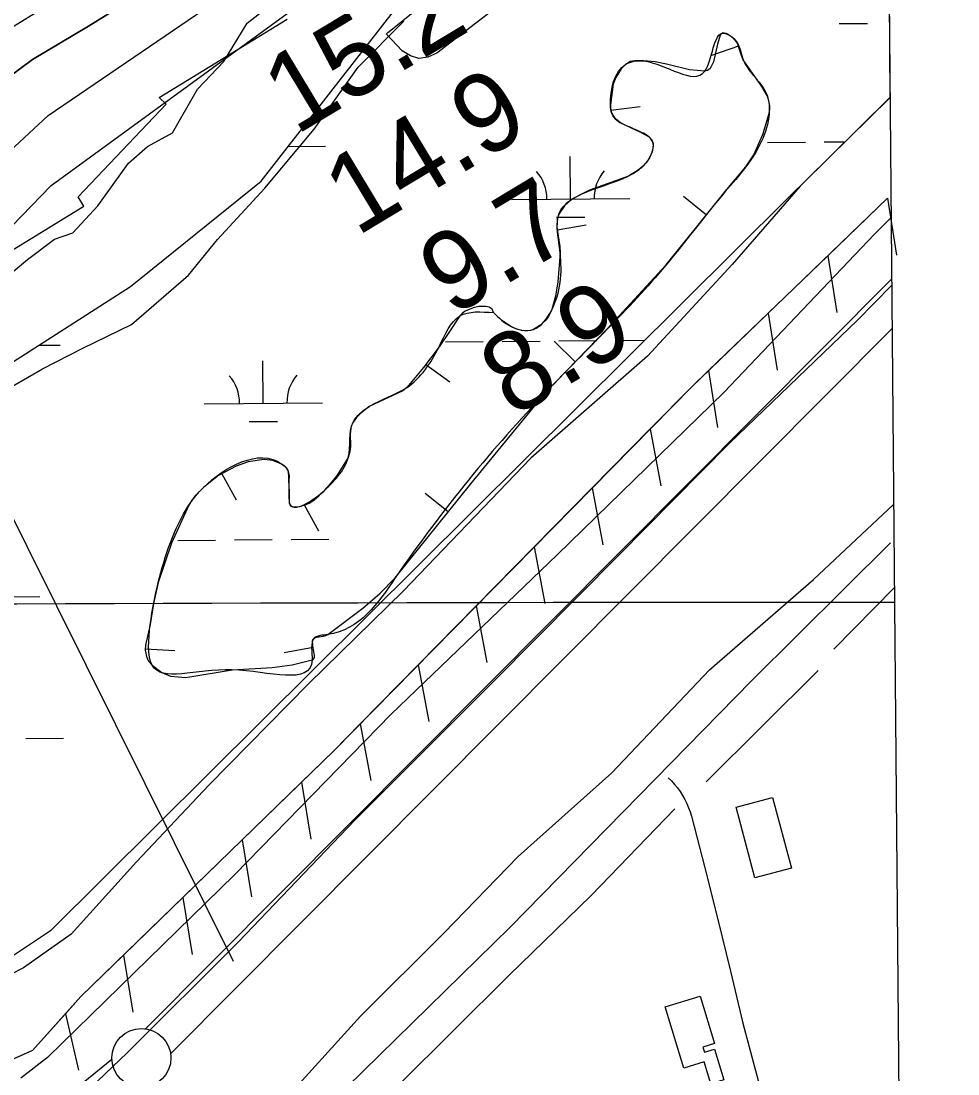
# Model space of a CAD drawing. Extents: x 3567028 to 3605064, y 510945 to 536587.
# Drawn here: x 3602113 to 3602905, y 522278 to 523169 of the extents above; entities that cross this region are included whole.
import ezdxf

# ---------------------------------------------------------------- set-up
doc = ezdxf.new("R2010")
doc.units = 0
for name, color, linetype in [('V-BLDG-OTLN', 7, 'Continuous'), ('V-BORW-LINE', 7, 'Continuous'), ('V-FLOD-BASE', 7, 'Continuous'), ('V-GRID-FRAM', 7, 'Continuous'), ('V-GRID-MAJR', 7, 'Continuous'), ('V-LEVE-TOET', 7, 'Continuous'), ('V-RIVR-EDGE', 7, 'Continuous'), ('V-RIVR-RANG', 7, 'Continuous'), ('V-ROAD-CNTR', 7, 'Continuous'), ('V-RRAP-FSHR', 7, 'Continuous'), ('V-RRAP-RVMT', 7, 'Continuous'), ('V-SITE-VEGE', 7, 'Continuous'), ('V-SURV-LINE', 7, 'Continuous'), ('V-TOPO-DPTH', 7, 'Continuous'), ('V-TOPO-MINR', 7, 'Continuous'), ('V-TOPO-SHOR', 7, 'Continuous'), ('V-TOPO-WATR', 7, 'Continuous'), ('V-WETL-SWMP', 7, 'Continuous')]:
    doc.layers.add(name, color=color, linetype=linetype)

msp = doc.modelspace()

# ---------------------------------------------------------------- linework, layer by layer
at = {"layer": 'V-BLDG-OTLN'}
for points in [[(3602733.512, 522443.396), (3602717.701, 522503.325), (3602748.671, 522511.506), (3602764.484, 522451.568)], [(3602687.254, 522343.284), (3602699.497, 522303.21), (3602689.576, 522300.179), (3602690.914, 522295.805), (3602699.4050000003, 522298.4), (3602707.294, 522272.579), (3602696.419, 522269.257), (3602690.756, 522287.799), (3602673.426, 522282.505), (3602657.6210000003, 522334.229)]]:
    msp.add_lwpolyline(points, close=True, dxfattribs=at)
at = {"layer": 'V-BORW-LINE'}
for p, q in [((3602719.6780000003, 523147.591), (3602696.1210000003, 523139.22000000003)), ((3602611.705, 523093.249), (3602636.511, 523096.362)), ((3602692.648, 523004.532), (3602673.154, 523020.183)), ((3602566.3710000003, 522991.972), (3602591.025, 522996.117)), ((3602581.716, 522880.376), (3602563.725, 522897.735)), ((3602455.355, 522878.148), (3602475.41, 522863.221)), ((3602282.739, 522785.485), (3602294.728, 522763.547)), ((3602474.2060000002, 522753.233), (3602454.719, 522768.89400000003)), ((3602352.275, 522759.202), (3602364.416, 522737.348)), ((3602217.822, 522637.47000000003), (3602242.782, 522636.05100000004)), ((3602359.8540000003, 522638.594), (3602335.299, 522633.896))]:
    msp.add_line(p, q, dxfattribs=at)
for points in [[(3602339.739, 522766.439), (3602339.606, 522773.803), (3602339.447, 522781.166), (3602339.365, 522783.768), (3602339.183, 522786.369), (3602338.952, 522787.52900000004), (3602338.066, 522789.452), (3602337.089, 522790.77), (3602335.305, 522792.481), (3602333.364, 522793.78500000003), (3602325.72, 522796.66000000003), (3602318.4620000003, 522797.48000000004), (3602305.001, 522795.652), (3602294.727, 522792.03500000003), (3602279.934, 522783.951), (3602267.015, 522773.868), (3602260.177, 522766.901), (3602257.2970000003, 522763.125), (3602254.843, 522758.96400000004), (3602240.205, 522726.76300000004), (3602228.9050000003, 522693.467), (3602224.949, 522675.745), (3602222.085, 522657.968), (3602217.994, 522640.49700000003), (3602217.7460000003, 522636.118), (3602219.157, 522629.69800000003), (3602220.937, 522626.591), (3602223.6, 522623.57300000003), (3602231.924, 522617.391), (3602239.278, 522614.332), (3602252.261, 522612.981), (3602291.39, 522619.522), (3602325.271, 522621.498), (3602342.166, 522623.886), (3602359.002, 522627.93700000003), (3602359.972, 522628.414), (3602360.97, 522629.94), (3602361.153, 522631.80700000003), (3602359.565, 522640.101), (3602359.311, 522643.88800000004), (3602359.769, 522645.351), (3602360.788, 522646.398), (3602362.063, 522646.983), (3602364.592, 522647.55), (3602368.622, 522648.086), (3602370.519, 522648.586), (3602372.199, 522649.47000000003), (3602402.045, 522671.833), (3602416.315, 522684.04600000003), (3602429.413, 522697.501), (3602493.322, 522777.017), (3602557.7120000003, 522855.498), (3602608.556, 522908.193), (3602658.232, 522961.967), (3602683.488, 522993.12200000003), (3602708.593, 523024.392), (3602717.237, 523034.78), (3602725.907, 523045.227), (3602732.855, 523055.52900000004), (3602740.4760000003, 523072.648), (3602745.616, 523090.45), (3602746.1580000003, 523094.081), (3602746.1720000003, 523096.896), (3602745.56, 523101.11), (3602744.1920000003, 523105.12), (3602739.607, 523113.22000000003), (3602723.812, 523135.83900000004), (3602722.264, 523139.533), (3602720.46, 523145.39), (3602719.416, 523148.33), (3602718.045, 523151.195), (3602717.082, 523152.58900000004), (3602714.878, 523154.732), (3602711.046, 523157.178), (3602707.69, 523158.608), (3602706.345, 523158.674), (3602704.3880000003, 523156.818), (3602702.069, 523149.167), (3602698.631, 523134.251), (3602695.6950000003, 523128.609), (3602693.6720000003, 523126.92100000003), (3602691.186, 523126.248), (3602678.291, 523127.435), (3602658.8850000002, 523132.332), (3602649.18, 523134.35500000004), (3602639.489, 523134.969), (3602631.952, 523135.093), (3602628.19, 523134.374), (3602626.312, 523133.501), (3602624.436, 523132.16500000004), (3602620.483, 523128.231), (3602615.864, 523120.972), (3602613.87, 523115.291), (3602611.4390000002, 523097.71400000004), (3602611.3710000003, 523095.914), (3602611.716, 523093.167), (3602612.485, 523090.51), (3602615.3710000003, 523086.01), (3602619.2600000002, 523082.86100000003), (3602636.899, 523074.797), (3602644.1890000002, 523070.656)], [(3602644.1890000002, 523070.656), (3602646.502, 523068.109), (3602647.565, 523065.072), (3602647.4020000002, 523061.173), (3602646.6350000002, 523057.91500000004), (3602644.577, 523052.995), (3602641.593, 523048.667), (3602638.3340000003, 523045.368), (3602634.878, 523042.43), (3602626.8000000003, 523037.33900000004), (3602593.703, 523025.623), (3602578.651, 523018.005), (3602572.556, 523012.452), (3602567.8170000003, 523005.24100000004), (3602566.421, 523001.243), (3602566.006, 522994.14), (3602567.818, 522983.36), (3602568.673, 522977.97500000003), (3602568.788, 522972.632), (3602566.812, 522948.139), (3602564.892, 522935.924), (3602561.5130000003, 522923.729), (3602558.9760000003, 522918.606), (3602556.381, 522915.221), (3602551.6410000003, 522910.955), (3602546.22, 522907.759), (3602543.919, 522906.93700000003), (3602539.6040000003, 522906.44200000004), (3602536.258, 522906.76), (3602531.321, 522908.15400000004), (3602526.808, 522910.405), (3602519.215, 522915.566), (3602515.7600000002, 522918.533), (3602512.617, 522921.933)], [(3602512.617, 522921.933), (3602511.292, 522924.88), (3602508.8740000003, 522926.463), (3602506.036, 522927.159), (3602500.055, 522927.018), (3602495.255, 522925.93700000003), (3602488.61, 522923.07300000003), (3602485.941, 522921.204), (3602483.9560000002, 522919.12), (3602475.259, 522906.081), (3602466.453, 522893.059), (3602453.342, 522875.443), (3602439.171, 522858.565), (3602435.845, 522855.656), (3602407.329, 522842.43700000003), (3602399.859, 522836.525), (3602396.5810000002, 522833.115), (3602393.708, 522829.27400000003), (3602392.105, 522825.86), (3602391.1550000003, 522819.32), (3602391.4450000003, 522808.996), (3602391.0700000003, 522803.998), (3602389.554, 522799.353), (3602380.286, 522784.25200000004), (3602374.714, 522777.20900000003), (3602368.342, 522770.38300000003), (3602364.292, 522766.782), (3602357.883, 522762.318), (3602351.247, 522758.631), (3602348.3510000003, 522757.536), (3602345.807, 522757.032), (3602343.947, 522756.963), (3602342.688, 522757.14), (3602341.18, 522757.85500000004), (3602340.659, 522758.446), (3602340.332, 522759.212), (3602339.9930000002, 522761.014), (3602339.739, 522766.439)]]:
    msp.add_lwpolyline(points, dxfattribs=at)
for points in [[(3602512.617, 522921.933), (3602526.808, 522910.405), (3602546.22, 522907.759), (3602561.5130000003, 522923.729), (3602568.788, 522972.632), (3602567.8170000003, 523005.24100000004), (3602634.878, 523042.43), (3602641.593, 523048.667), (3602647.565, 523065.072), (3602612.485, 523090.51), (3602611.4390000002, 523097.71400000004), (3602624.436, 523132.16500000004), (3602639.489, 523134.969), (3602691.186, 523126.248), (3602707.69, 523158.608), (3602718.045, 523151.195), (3602723.812, 523135.83900000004), (3602744.1920000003, 523105.12), (3602745.616, 523090.45), (3602725.907, 523045.227), (3602708.593, 523024.392), (3602658.232, 522961.967), (3602557.7120000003, 522855.498), (3602429.413, 522697.501), (3602372.199, 522649.47000000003), (3602360.788, 522646.398), (3602359.002, 522627.93700000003), (3602291.39, 522619.522), (3602223.6, 522623.57300000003), (3602222.085, 522657.968), (3602228.9050000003, 522693.467), (3602254.843, 522758.96400000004), (3602267.015, 522773.868), (3602333.364, 522793.78500000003), (3602339.183, 522786.369), (3602339.447, 522781.166), (3602339.739, 522766.439)], [(3602339.739, 522766.439), (3602340.332, 522759.212), (3602351.247, 522758.631), (3602368.342, 522770.38300000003), (3602389.554, 522799.353), (3602393.708, 522829.27400000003), (3602407.329, 522842.43700000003), (3602439.171, 522858.565), (3602466.453, 522893.059), (3602483.9560000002, 522919.12), (3602512.617, 522921.933)]]:
    msp.add_spline(points, degree=3, dxfattribs=at)
at = {"layer": 'V-FLOD-BASE'}
msp.add_lwpolyline([(3602849.262284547, 522944.7948151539), (3602820.532, 522915.51900000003), (3602712.043, 522811.485), (3602618.548, 522716.63800000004), (3602512.934, 522610.294), (3602395.205, 522492.456), (3602296.508, 522388.979), (3602202.4390000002, 522295.283), (3602164.932, 522259.647), (3602141.286, 522244.14400000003), (3602116.491, 522230.369), (3602080.755, 522217.194), (3602039.842, 522207.485), (3601967.808, 522187.468), (3601836.418, 522152.594), (3601739.3880000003, 522127.416)], dxfattribs=at)
at = {"layer": 'V-GRID-FRAM'}
msp.add_lwpolyline([(3571081.45, 534531.318), (3602744.09, 534798.429), (3602905.413, 516616.226), (3571226.9050000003, 516348.981), (3571081.45, 534531.318)], dxfattribs=at)
at = {"layer": 'V-GRID-MAJR'}
msp.add_spline([(3571178.42, 522409.74700000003), (3576457.305, 522452.36100000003), (3581736.185, 522495.743), (3587015.058, 522539.892), (3592293.9250000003, 522584.81), (3597572.785, 522630.495), (3602851.6380000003, 522676.94800000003), (3602851.639, 522676.94800000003)], degree=3, dxfattribs=at)
at = {"layer": 'V-LEVE-TOET'}
for points in [[(3602848.7534617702, 523002.1426144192), (3602834.935, 522988.379), (3602707.33, 522854.315), (3602566.344, 522716.792), (3602425.943, 522582.17100000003), (3602293.684, 522446.374), (3602135.217, 522291.439), (3602112.505, 522274.039)], [(3602102.275, 522099.623), (3602201.204, 522140.71), (3602259.4390000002, 522185.364), (3602328.758, 522248.025), (3602399.852, 522326.382), (3602470.346, 522396.597), (3602533.275, 522461.597), (3602612.494, 522532.376), (3602695.235, 522619.43200000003), (3602783.186, 522696.009), (3602850.9051604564, 522759.6314888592)]]:
    msp.add_lwpolyline(points, dxfattribs=at)
at = {"layer": 'V-RIVR-EDGE'}
msp.add_lwpolyline([(3602085.074830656, 522939.341039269), (3602118.1608771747, 522966.87425208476), (3602141.0161980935, 522984.22720979), (3602156.6379549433, 522989.5915213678), (3602177.705666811, 523012.3518390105), (3602203.608619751, 523048.3073864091), (3602219.852965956, 523062.6750579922), (3602240.892473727, 523074.02923935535), (3602261.995811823, 523111.19730808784), (3602284.265654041, 523134.5549798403), (3602304.1564708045, 523166.92343372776), (3602328.818698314, 523186.67323000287)], dxfattribs=at)
at = {"layer": 'V-RIVR-RANG'}
msp.add_line((3602292.6299999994, 522372.7200999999), (3601631.9992999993, 523698.21170000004), dxfattribs=at)
at = {"layer": 'V-ROAD-CNTR'}
for points in [[(3600118.315724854, 521545.9968818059), (3600919.815121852, 521752.83246813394), (3601622.2357170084, 521934.1781054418), (3601973.906013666, 522022.21692936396), (3602060.8848397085, 522049.9558738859), (3602151.934657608, 522085.025803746), (3602230.3085008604, 522130.3987129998), (3602291.815377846, 522176.20262139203), (3602360.89323969, 522239.1794954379), (3602526.5549083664, 522401.861170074), (3602730.8744997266, 522610.28775321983), (3602848.3132648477, 522727.0785196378)], [(3602660.394, 522528.26900000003), (3602663.096, 522525.515), (3602665.649, 522522.621), (3602668.0500000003, 522519.60000000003), (3602670.288, 522516.458), (3602672.361, 522513.204), (3602674.261, 522509.848), (3602675.986, 522506.397), (3602677.526, 522502.862), (3602678.882, 522499.251), (3602680.0470000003, 522495.577), (3602691.258, 522451.903), (3602702.227, 522408.166), (3602712.954, 522364.37), (3602723.4420000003, 522320.514), (3602729.8030000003, 522296.21), (3602736.412, 522271.974), (3602743.265, 522247.806), (3602750.363, 522223.70900000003), (3602757.703, 522199.684)]]:
    msp.add_lwpolyline(points, dxfattribs=at)
at = {"layer": 'V-RRAP-FSHR'}
for p, q in [((3602845.7262700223, 523018.7169363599), (3602853.31725484, 522970.4800328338)), ((3602795.325370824, 522970.1410335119), (3602802.9163556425, 522921.90412998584)), ((3602744.9244716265, 522921.56513066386), (3602752.5154564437, 522873.3282271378)), ((3602694.5235724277, 522872.99022781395), (3602702.114557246, 522824.7533242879)), ((3602645.075671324, 522823.4513268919), (3602653.9676535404, 522775.4364229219)), ((3602596.005769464, 522773.53142673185), (3602604.8977516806, 522725.5175227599)), ((3602546.934867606, 522723.61252656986), (3602555.826849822, 522675.59762259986)), ((3602497.864965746, 522673.69262641), (3602506.756947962, 522625.6787224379)), ((3602448.7950638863, 522623.773726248), (3602457.6860461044, 522575.7598222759)), ((3602399.724162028, 522573.8548260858), (3602408.616144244, 522525.8399221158)), ((3602350.0502613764, 522524.54192471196), (3602357.857245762, 522476.340021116)), ((3602299.866361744, 522475.74202231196), (3602307.6733461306, 522427.53911871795)), ((3602249.6824621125, 522426.9421199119), (3602257.489446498, 522378.7392163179)), ((3602199.499562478, 522378.1422175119), (3602207.306546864, 522329.9393139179)), ((3602150.315660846, 522328.38331703), (3602161.481638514, 522280.8464121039))]:
    msp.add_line(p, q, dxfattribs=at)
for points in [[(3602845.7252700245, 523018.71593636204), (3602680.25260097, 522859.236255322), (3602377.2752069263, 522551.0168717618), (3602163.470634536, 522343.1062875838), (3602122.507716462, 522297.26237927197), (3602082.1817971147, 522279.60441458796), (3601966.6550281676, 522250.1774734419), (3601569.7908218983, 522144.96468386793), (3601131.542698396, 522030.58891261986), (3600583.3377948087, 521886.10120159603)], [(3602845.7252700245, 523018.71593636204), (3602795.3243708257, 522970.140033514)], [(3602795.325370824, 522970.1410335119), (3602744.923471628, 522921.56513066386)], [(3602744.9244716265, 522921.56513066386), (3602694.5225724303, 522872.9892278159)], [(3602694.5235724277, 522872.99022781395), (3602680.25260097, 522859.236255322), (3602645.075671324, 522823.4503268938)], [(3602645.075671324, 522823.4513268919), (3602596.0047694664, 522773.53142673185)], [(3602596.005769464, 522773.53142673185), (3602546.934867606, 522723.611526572)], [(3602546.934867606, 522723.61252656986), (3602497.863965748, 522673.69262641)], [(3602497.864965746, 522673.69262641), (3602448.794063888, 522623.77272624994)], [(3602448.7950638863, 522623.773726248), (3602399.7231620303, 522573.85382608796)], [(3602399.724162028, 522573.8548260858), (3602377.2752069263, 522551.0168717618), (3602350.0492613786, 522524.54192471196)], [(3602350.0502613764, 522524.54192471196), (3602299.865361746, 522475.7410223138)], [(3602299.866361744, 522475.74202231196), (3602249.6824621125, 522426.9411199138)], [(3602249.6824621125, 522426.9421199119), (3602199.49856248, 522378.1412175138)], [(3602199.499562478, 522378.1422175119), (3602163.470634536, 522343.1062875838), (3602150.314660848, 522328.38231703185)], [(3602150.315660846, 522328.38331703), (3602122.507716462, 522297.26237927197), (3602096.6157682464, 522285.92540194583)]]:
    msp.add_lwpolyline(points, dxfattribs=at)
at = {"layer": 'V-RRAP-RVMT'}
for p, q in [((3602229.506000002, 523103.97000000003), (3602337.8740000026, 523170.47300000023)), ((3602161.1490000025, 523020.064), (3602235.5310000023, 523098.25900000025)), ((3602235.5310000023, 523098.25900000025), (3602229.506000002, 523103.97000000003)), ((3602165.9560000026, 523012.13800000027), (3602161.149000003, 523020.064)), ((3602032.8440000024, 522930.49400000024), (3602165.9560000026, 523012.13800000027))]:
    msp.add_line(p, q, dxfattribs=at)
at = {"layer": 'V-SITE-VEGE'}
for p, q in [((3602843.912995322, 523547.6962153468), (3602847.850277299, 523103.9376677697)), ((3602398.109, 523129.632), (3602436.738, 523168.73600000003)), ((3602360.721, 523077.254), (3602398.109, 523129.632)), ((3602847.850277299, 523103.9376677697), (3602772.029, 523029.038)), ((3602318.913, 523027.412), (3602360.721, 523077.254)), ((3602279.012, 522983.886), (3602318.913, 523027.412)), ((3602772.029, 523029.038), (3602714.39, 522962.798)), ((3602254.307, 522953.602), (3602279.012, 522983.886)), ((3602714.39, 522962.798), (3602642.825, 522885.20900000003)), ((3602206.1950000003, 522911.989), (3602254.307, 522953.602)), ((3602165.075, 522891.847), (3602206.1950000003, 522911.989)), ((3602130.917, 522874.219), (3602165.075, 522891.847)), ((3602642.825, 522885.20900000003), (3602544.068, 522798.829)), ((3602087.894, 522849.66000000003), (3602130.917, 522874.219)), ((3602544.068, 522798.829), (3602436.411, 522686.553)), ((3602436.411, 522686.553), (3602355.9960000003, 522607.71700000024)), ((3602355.9960000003, 522607.71700000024), (3602271.776, 522521.941)), ((3602271.776, 522521.941), (3602210.346, 522456.97000000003)), ((3602210.346, 522456.97000000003), (3602155.2430000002, 522395.78)), ((3602155.2430000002, 522395.78), (3602114.742, 522367.42100000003)), ((3602114.742, 522367.42100000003), (3602044.522, 522330.908))]:
    msp.add_line(p, q, dxfattribs=at)
at = {"layer": 'V-SURV-LINE'}
for points in [[(3602218.043597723, 522315.7451838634), (3602849.212763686, 522950.37615400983)], [(3602849.586891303, 522908.2094185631), (3602239.3159909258, 522294.5913357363)], [(3602131.8645630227, 522242.9101039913), (3602189.6394877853, 522290.013815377)]]:
    msp.add_lwpolyline(points, dxfattribs=at)
msp.add_circle((3602214.59611, 522291.00732999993), 25, dxfattribs=at)
at = {"layer": 'V-TOPO-DPTH'}
for points in [[(3601483.4515659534, 522263.91945797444), (3601515.658016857, 522323.3956104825), (3601559.904139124, 522430.1408315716), (3601623.046275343, 522555.69602748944), (3601679.9519094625, 522700.1233437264), (3601768.2203448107, 522823.1021829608), (3601916.900072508, 522983.6450409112), (3602122.5488153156, 523136.13582275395), (3602169.8011452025, 523164.54461862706), (3602216.603696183, 523193.68846161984), (3602263.106394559, 523223.32233602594), (3602307.2969912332, 523251.970894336), (3602331.2957086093, 523267.9098213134), (3602355.0498164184, 523284.1971520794), (3602378.437009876, 523301.00708852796), (3602401.579593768, 523318.16542876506), (3602842.978024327, 523653.0738268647), (3602842.5103724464, 523705.781385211)], [(3602842.978024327, 523653.0738268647), (3602401.579593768, 523318.16542876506), (3602378.437009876, 523301.00708852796), (3602355.0498164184, 523284.1971520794), (3602331.2957086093, 523267.9098213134), (3602307.2969912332, 523251.970894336), (3602263.106394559, 523223.32233602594), (3602216.603696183, 523193.68846161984), (3602169.8011452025, 523164.54461862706), (3602122.5488153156, 523136.13582275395), (3601916.900072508, 522983.6450409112), (3601768.2203448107, 522823.1021829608), (3601679.9519094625, 522700.1233437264), (3601623.046275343, 522555.69602748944), (3601559.904139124, 522430.1408315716), (3601515.658016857, 522323.3956104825), (3601483.4515659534, 522263.91945797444)], [(3601498.8234409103, 522229.9457062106), (3601536.8901001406, 522270.54435176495), (3601728.5810835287, 522546.6352772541), (3601871.0926952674, 522753.7065786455), (3602138.1812268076, 523029.6110676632), (3602424.2686528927, 523238.3830568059), (3602607.681577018, 523379.8168159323), (3602713.131726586, 523461.8501815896), (3602818.1102123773, 523544.47757598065), (3602843.7592724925, 523565.0218272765), (3602842.978024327, 523653.0738268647)]]:
    msp.add_lwpolyline(points, dxfattribs=at)
at = {"layer": 'V-TOPO-MINR'}
for points in [[(3601352.780124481, 522552.7195638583), (3601374.3804641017, 522615.3952308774), (3601399.683945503, 522684.4738931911), (3601465.236754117, 522768.5383898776), (3601802.25181956, 522984.5312206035), (3601892.9663033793, 523036.80631462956), (3601983.245385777, 523089.81272295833), (3602072.871366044, 523143.9161027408), (3602162.0619448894, 523198.7507968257), (3602316.8644180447, 523295.2295801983), (3602328.245616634, 523302.4943911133), (3602339.5182919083, 523309.9201405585), (3602350.6281822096, 523317.5872977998), (3602361.6295491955, 523325.41539357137), (3602693.304321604, 523566.85191250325), (3602794.885494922, 523641.8962437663), (3602842.757204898, 523677.96168348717)], [(3601491.4773570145, 522246.1814634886), (3601665.734251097, 522540.505112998), (3601765.439765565, 522714.99731621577), (3601929.2518467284, 522896.8736820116), (3602135.8140728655, 523088.701245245), (3602346.2225438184, 523232.48816993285), (3602347.1645699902, 523233.0390999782), (3602351.936665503, 523235.8867457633), (3602356.6741505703, 523238.7897709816), (3602361.3597199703, 523241.77586535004), (3602366.010678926, 523244.8173391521), (3602370.5985802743, 523247.9516759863), (3602375.1370994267, 523251.1543289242), (3602379.601545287, 523254.45945601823), (3602384.016608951, 523257.8328992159), (3602565.0710903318, 523399.4654509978), (3602659.913875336, 523473.78582813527), (3602754.6734098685, 523548.21201723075), (3602843.288750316, 523618.0528874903)], [(3601498.8234409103, 522229.9457062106), (3601536.8901001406, 522270.54435176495), (3601728.5810835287, 522546.6352772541), (3601871.0926952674, 522753.7065786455), (3602138.1812268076, 523029.6110676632), (3602424.2686528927, 523238.3830568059), (3602607.681577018, 523379.8168159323), (3602713.131726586, 523461.8501815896), (3602818.1102123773, 523544.47757598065), (3602843.7592724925, 523565.0218272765)], [(3602844.920859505, 523434.1030440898), (3602790.317982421, 523392.12857640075), (3602676.498694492, 523304.5970521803), (3602464.4149438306, 523141.44586930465), (3602456.8471395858, 523138.0956692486), (3602449.4461449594, 523136.97143548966), (3602442.2953647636, 523139.18615117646), (3602435.3113941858, 523143.62683316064), (3602422.1920448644, 523157.2796381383), (3602421.9847525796, 523157.764305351), (3602422.149812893, 523158.2649324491), (3602423.0809366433, 523159.18119371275), (3602426.925968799, 523162.1942134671), (3602429.8171065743, 523164.49481899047), (3602431.2558895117, 523165.65364955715), (3602844.335444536, 523500.08330603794)]]:
    msp.add_lwpolyline(points, dxfattribs=at)
at = {"layer": 'V-TOPO-SHOR'}
msp.add_line((3602692.296, 522524.657), (3602787.082, 522619.06700000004), dxfattribs=at)
for points in [[(3602800.549, 522637.143), (3602851.5323976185, 522688.93758029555)], [(3601670.752, 521888.841), (3601672.0810000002, 521905.368), (3601799.436, 521933.143), (3601902.845, 521958.632), (3602008.0160000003, 521989.373), (3602107.34, 522016.619), (3602202.578, 522043.876), (3602204.954, 522045.058), (3602251.677, 522068.305), (3602285.631, 522110.864), (3602353.518, 522186.059), (3602432.5130000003, 522268.239), (3602525.546, 522360.901), (3602595.17, 522428.499), (3602665.973, 522501.934)]]:
    msp.add_lwpolyline(points, dxfattribs=at)
at = {"layer": 'V-TOPO-WATR'}
msp.add_lwpolyline([(3601483.4515659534, 522263.91945797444), (3601515.658016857, 522323.3956104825), (3601559.904139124, 522430.1408315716), (3601623.046275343, 522555.69602748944), (3601679.9519094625, 522700.1233437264), (3601768.2203448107, 522823.1021829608), (3601916.900072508, 522983.6450409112), (3602122.5488153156, 523136.13582275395), (3602169.8011452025, 523164.54461862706), (3602216.603696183, 523193.68846161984), (3602263.106394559, 523223.32233602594), (3602307.2969912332, 523251.970894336), (3602331.2957086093, 523267.9098213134), (3602355.0498164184, 523284.1971520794), (3602378.437009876, 523301.00708852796), (3602401.579593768, 523318.16542876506), (3602842.978024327, 523653.0738268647)], dxfattribs=at)
at = {"layer": 'V-WETL-SWMP'}
for p, q in [((3602844.1571268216, 523520.1809293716), (3602847.8516696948, 523103.7807352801)), ((3602315.8850000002, 523033.166), (3602429.97, 523179.33799999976)), ((3602804.9286083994, 523166.5387069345), (3602828.927754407, 523166.74116898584)), ((3602847.8516696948, 523103.7807352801), (3602761.5300000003, 523018.9059999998)), ((3602338.8595704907, 523062.60228801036), (3602370.4716985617, 523062.8689748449)), ((3602744.3663937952, 523066.02323236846), (3602776.3652551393, 523066.29318176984)), ((3602792.364685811, 523066.42815647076), (3602810.013738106, 523066.57704774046)), ((3602577.7000181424, 523018.18554614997), (3602577.3963250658, 523054.1842651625)), ((3602205.365, 522944.037), (3602315.8850000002, 523033.166)), ((3602761.5300000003, 523018.9059999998), (3602137.627, 522398.56700000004)), ((3602527.701797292, 523017.7637502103), (3602627.6982389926, 523018.6073420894)), ((3602565.8306198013, 523002.6538642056), (3602589.8297658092, 523002.856326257)), ((3602105.54, 522879.864), (3602205.365, 522944.03700000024)), ((3602128.0220398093, 522894.31669161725), (3602145.9763259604, 522894.4681579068)), ((3602471.872729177, 522897.2174913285), (3602503.8715905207, 522897.48744072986)), ((3602519.8710211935, 522897.6224154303), (3602551.8698825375, 522897.89236483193)), ((3602567.86931321, 522898.0273395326), (3602599.868174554, 522898.29728893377)), ((3602615.8676052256, 522898.43226363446), (3602640.573736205, 522898.6406899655)), ((3602317.7142854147, 522845.1731713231), (3602317.4105923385, 522881.1718903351)), ((3602267.716064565, 522844.7513753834), (3602367.7125062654, 522845.59496726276)), ((3602305.8448870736, 522829.6414893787), (3602329.8440330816, 522829.8439514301)), ((3602245.282672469, 522729.12601481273), (3602277.2815338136, 522729.3959642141)), ((3602293.2809644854, 522729.53093891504), (3602325.2798258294, 522729.8008883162)), ((3602341.2792565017, 522729.9358630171), (3602373.2781178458, 522730.20581241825)), ((3602028.618075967, 522680.86653265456), (3602128.614517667, 522681.7101245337)), ((3602116.7838839, 522561.5350460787), (3602148.782745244, 522561.80499548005)), ((3602137.627, 522398.56700000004), (3602052.063, 522341.5239999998))]:
    msp.add_line(p, q, dxfattribs=at)
for centre, radius, start, end in [((3602522.4550423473, 523018.1943075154), 35.24628790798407, 359.7115282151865, 41.2551865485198), ((3602632.936983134, 523019.12635736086), 35.24628790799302, 139.71152521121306, 181.25518354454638), ((3602262.469309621, 522845.18193268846), 35.24628790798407, 359.7115282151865, 41.2551865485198), ((3602372.9512504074, 522846.1139825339), 35.24628790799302, 139.71152521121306, 181.25518354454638)]:
    msp.add_arc(centre, radius, start, end, dxfattribs=at)

# ---------------------------------------------------------------- texts
at = {"layer": 'V-RIVR-RANG'}
for s, p in [('15.2', (3602345.0752503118, 523071.6080494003)), ('14.9', (3602396.679333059, 522985.95188393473)), ('9.7', (3602477.199824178, 522917.72489805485)), ('8.9', (3602528.8039069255, 522832.06873258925))]:
    msp.add_text(s, height=66.99999999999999, rotation=31.07832571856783, dxfattribs=at).set_placement(p)

doc.saveas('drawing.dxf')
